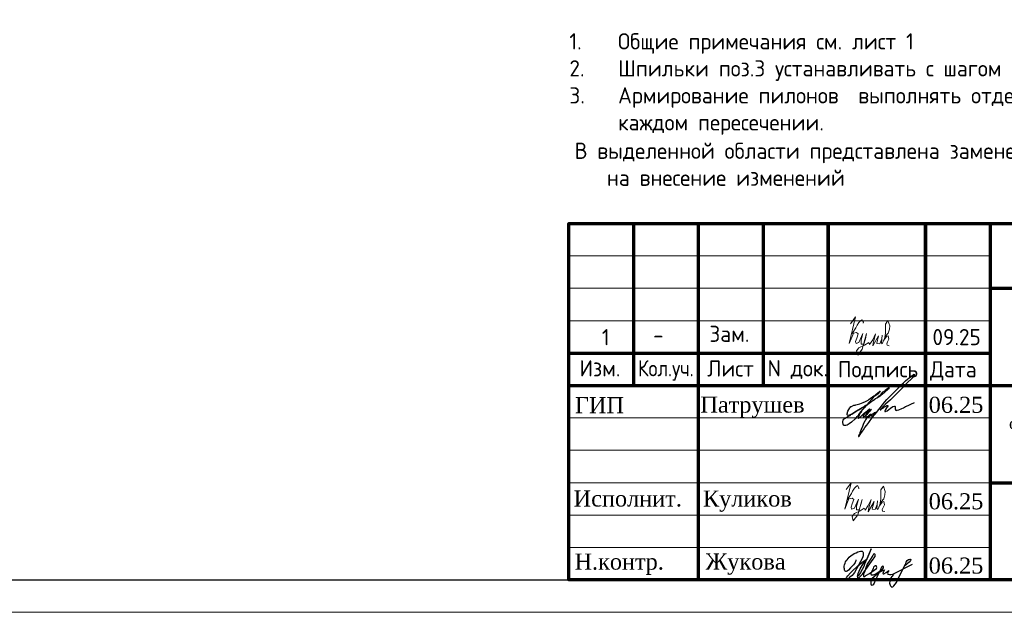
# Model space of a CAD drawing. Header units: millimetres. Extents: x 376598 to 1249954, y -318491 to -22134.
# Tile 360 of 444: x 1042797 to 1057983, y -318491 to -309345. Entities that reach past the tile are written whole.
import ezdxf

# ---------------------------------------------------------------- set-up
doc = ezdxf.new("R2010")
doc.units = ezdxf.units.MM
for name, color, linetype in [('PDF _S_NET_PROFILE_AXIS', 7, 'Continuous'), ('PDF7_Text', 7, 'Continuous'), ('PDF8_Text', 7, 'Continuous'), ('ТОЛСТЫЕ_ОСНОВНЫЕ', 6, 'Continuous')]:
    doc.layers.add(name, color=color, linetype=linetype)
for name, color, linetype, lineweight in [('Выноски', 20, 'Continuous', 20), ('размер', 1, 'Continuous', 25), ('Рамка', 7, 'Continuous', 70), ('Текст', 7, 'Continuous', 25), ('ТОНКИЕ', 7, 'Continuous', 9)]:
    doc.layers.add(name, color=color, linetype=linetype, lineweight=lineweight)
doc.styles.add('GOST-2.304_Type-B', font='GOST_Common.ttf')
doc.styles.add('PDF Times New Roman', font='times.ttf')
doc.styles.add('ГОСТ', font='GOST_Common.ttf')

# ---------------------------------------------------------------- blocks, each defined once
blk = doc.blocks.new('*U56')
at = {"layer": 'ТОЛСТЫЕ_ОСНОВНЫЕ', "color": 6}
blk.add_lwpolyline([(20, 5), (415, 5), (415, 292), (20, 292)], close=True, dxfattribs=at)
at = {"layer": 'ТОНКИЕ'}
blk.add_lwpolyline([(0, 0), (420, 0), (420, 297), (0, 297)], close=True, dxfattribs=at)
blk = doc.blocks.new('11')
at = {"layer": 'Выноски'}
for p, q in [((48016, 66806), (48038, 66823)), ((48038, 66823), (48060, 66786)), ((47885, 66608), (47944, 66700)), ((47944, 66700), (47962, 66737)), ((47962, 66737), (47989, 66781)), ((47989, 66781), (48016, 66806)), ((48060, 66786), (48058, 66769))]:
    blk.add_line(p, q, dxfattribs=at)
blk.add_lwpolyline([(47863, 66761), (47937, 66865), (47843, 66458), (47885, 66564), (47905, 66616), (47954, 66628), (47979, 66606), (47957, 66539), (47937, 66487), (47947, 66458), (47991, 66470), (48051, 66611), (48041, 66569), (48023, 66505), (48023, 66448), (48065, 66448), (48090, 66529), (48110, 66608), (48043, 66369), (47972, 66275), (47954, 66344), (47991, 66389), (48078, 66431), (48142, 66470), (48154, 66441), (48204, 66512), (48246, 66606), (48209, 66455), (48204, 66418), (48295, 66574), (48265, 66463), (48265, 66455), (48312, 66453), (48342, 66529), (48347, 66584), (48337, 66465), (48349, 66453), (48401, 66569), (48443, 66616), (48461, 66678), (48466, 66727), (48436, 66811), (48399, 66754), (48399, 66618), (48389, 66549), (48374, 66507), (48416, 66564), (48441, 66576), (48451, 66524), (48433, 66482), (48419, 66453), (48424, 66428), (48458, 66421)], dxfattribs=at)
blk = doc.blocks.new('яяя')
at = {"lineweight": 30}
for points in [[(345424, 110432), (345425, 110410), (345424, 110397), (345417, 110379), (345406, 110350), (345390, 110319), (345357, 110275), (345310, 110221), (345265, 110176), (345198, 110110), (345161, 110077), (345133, 110066), (345116, 110066), (345102, 110075), (345090, 110091), (345082, 110115), (345074, 110146), (345066, 110182), (345064, 110206), (345067, 110234), (345077, 110278), (345095, 110320), (345114, 110361), (345134, 110395), (345159, 110428), (345195, 110469), (345228, 110506), (345284, 110560), (345331, 110595), (345379, 110625), (345435, 110648), (345486, 110670), (345532, 110686), (345573, 110696), (345605, 110698), (345621, 110695), (345635, 110687), (345648, 110671), (345656, 110649), (345659, 110625), (345659, 110583), (345656, 110553), (345647, 110523), (345635, 110489), (345387, 110033), (345349, 109985), (345311, 109948), (345247, 109889), (345209, 109858), (345192, 109844), (345180, 109837), (345157, 109833), (345150, 109835), (345140, 109842), (345135, 109856), (345138, 109881), (345148, 109892), (345183, 109930), (345267, 110024), (345343, 110105), (345455, 110213), (345617, 110343), (345775, 110456), (345811, 110526), (345838, 110607), (345890, 110740), (345902, 110771), (345698, 110295), (345672, 110226), (345626, 110132), (345572, 110032), (345518, 109953), (345481, 109918), (345497, 110001), (345567, 110147), (345655, 110301), (345760, 110442)], [(345481, 109918), (345476, 109896), (345475, 109874), (345485, 109861), (345506, 109866), (345539, 109891), (345632, 109983), (345968, 110450), (346022, 110527), (346029, 110560), (346027, 110579), (346026, 110590), (346010, 110605), (345993, 110609), (345975, 110601), (345962, 110584), (345954, 110562), (345857, 110421), (345783, 110292), (345741, 110183), (345701, 110079), (345665, 109985), (345660, 109952), (345666, 109929), (345669, 109915), (345682, 109910), (345702, 109914), (345735, 109941), (345846, 110007), (346065, 110160), (346075, 110193), (346070, 110217), (346066, 110236), (346052, 110241), (346030, 110241), (346007, 110228), (345978, 110203), (345960, 110164), (345892, 110010), (345895, 109986), (345904, 109966), (345925, 109964), (345969, 109968), (346045, 110000), (346218, 110114), (346261, 110154), (346280, 110184), (346282, 110210), (346278, 110225), (346263, 110229), (346241, 110222), (346220, 110198), (346162, 110049), (345989, 109904), (345932, 109849), (345906, 109805), (345891, 109739), (345890, 109690), (345899, 109652), (345924, 109647), (345956, 109655), (345980, 109674), (346058, 109838), (346158, 110046), (346261, 110098), (346314, 110120), (346292, 110079), (346269, 110036), (346261, 110008), (346267, 109998), (346293, 109998), (346363, 110039), (346445, 110095), (346421, 110068), (346414, 110040), (346407, 110011), (346416, 109990), (346466, 109972), (346509, 109977), (346574, 109984), (347172, 110293)], [(346586, 109971), (346543, 109917), (346509, 109873), (346489, 109825), (346475, 109767), (346472, 109710), (346478, 109675), (346485, 109641), (346501, 109621), (346517, 109602), (346542, 109589), (346568, 109592), (346605, 109620), (346680, 109731), (346736, 109842), (346865, 110115), (346962, 110290), (346969, 110318), (346979, 110360), (347013, 110403), (347056, 110434), (347091, 110450), (347109, 110450), (347121, 110434), (347115, 110405), (347072, 110355), (347012, 110307), (346924, 110222)]]:
    blk.add_lwpolyline(points, dxfattribs=at)
blk = doc.blocks.new('штамп кж1.1')
at = {"layer": 'PDF _S_NET_PROFILE_AXIS', "lineweight": 30, "elevation": 0}
blk.add_lwpolyline([(409123, -83320), (409140, -83299), (409161, -83282), (409174, -83265), (409208, -83231), (409216, -83227), (409221, -83219), (409229, -83214), (409238, -83206), (409259, -83189), (409276, -83176), (409288, -83172), (409297, -83172), (409297, -83176), (409293, -83185), (409280, -83198), (409191, -83274), (409174, -83282), (409157, -83299), (409106, -83329), (409085, -83341), (409060, -83358), (409055, -83363), (409051, -83363), (409060, -83358), (409072, -83350), (409077, -83350), (409081, -83346), (409077, -83350), (409072, -83354), (409064, -83358), (409047, -83371), (409030, -83380), (409013, -83397), (408971, -83426), (408933, -83460), (408890, -83502), (408878, -83515), (408873, -83524), (408865, -83528), (408857, -83540), (408840, -83562), (408827, -83583), (408818, -83600), (408797, -83625), (408772, -83646), (408717, -83701), (408683, -83727), (408666, -83735), (408653, -83744), (408628, -83752), (408603, -83752), (408594, -83744), (408590, -83731), (408586, -83706), (408586, -83680), (408590, -83667), (408598, -83655), (408611, -83642), (408636, -83629), (408645, -83621), (408662, -83612), (408683, -83600), (408696, -83595), (408708, -83583), (408725, -83574), (408742, -83562), (408785, -83536), (408831, -83507), (408873, -83481), (408912, -83456), (408928, -83443), (408941, -83435), (408954, -83430), (408962, -83422), (408962, -83426), (408954, -83430), (408950, -83435), (408937, -83443), (408920, -83456), (408882, -83477), (408797, -83532), (408755, -83557), (408721, -83574), (408708, -83583), (408696, -83587), (408687, -83591), (408679, -83591), (408666, -83595), (408658, -83591), (408653, -83587), (408653, -83570), (408658, -83557), (408658, -83545), (408662, -83528), (408674, -83502), (408691, -83477), (408700, -83468), (408704, -83460), (408717, -83456), (408751, -83439), (408763, -83439), (408772, -83435), (408785, -83430), (408848, -83418), (408873, -83405), (408895, -83397), (408933, -83380), (408954, -83371), (408975, -83358), (408992, -83346), (409005, -83333), (409039, -83308), (409064, -83295), (409077, -83286), (409094, -83274), (409127, -83244), (409144, -83231), (409153, -83223), (409157, -83223), (409149, -83240), (409123, -83265), (409111, -83274), (409077, -83299), (409064, -83308), (409051, -83320), (409026, -83350), (409013, -83363), (409009, -83371), (408992, -83392), (408979, -83401), (408967, -83418), (408962, -83422), (408962, -83426), (408958, -83430), (408950, -83435), (408937, -83447), (408916, -83473), (408903, -83485), (408890, -83502), (408882, -83515), (408873, -83524), (408869, -83528), (408873, -83524), (408878, -83524), (408873, -83528), (408865, -83549), (408857, -83553), (408852, -83562), (408848, -83566), (408823, -83617), (408823, -83629), (408818, -83638), (408823, -83642), (408827, -83642), (408840, -83629), (408852, -83621), (408907, -83566), (408941, -83540), (408954, -83528), (408967, -83524), (408971, -83515), (408984, -83502), (408988, -83494), (408996, -83494), (408996, -83498), (408979, -83515), (408962, -83536), (408937, -83557), (408924, -83566), (408912, -83579), (408907, -83579), (408899, -83583), (408895, -83591), (408895, -83612), (408899, -83617), (408907, -83617), (408920, -83608), (408937, -83591), (408945, -83579), (408954, -83570), (408979, -83540), (408996, -83524), (409005, -83511), (409017, -83507), (409022, -83502), (409026, -83502), (409013, -83515), (409005, -83528), (408992, -83536), (408971, -83562), (408954, -83583), (408945, -83591), (408941, -83600), (408937, -83612), (408937, -83625), (408941, -83629), (408954, -83634), (408958, -83629), (408967, -83612), (408979, -83600), (409000, -83583), (409009, -83574), (409022, -83574), (409026, -83583), (409026, -83608), (409030, -83608), (409039, -83604), (409051, -83595), (409077, -83570), (409085, -83557), (409089, -83553), (409089, -83549), (409085, -83549), (409081, -83553), (409072, -83557), (409047, -83574), (409017, -83595), (408979, -83621), (408971, -83625), (408958, -83629), (408950, -83638), (408933, -83663), (408924, -83684), (408903, -83722), (408886, -83765), (408865, -83811), (408848, -83862), (408840, -83883), (408827, -83909), (408827, -83921), (408831, -83921), (408835, -83917), (408840, -83909), (408848, -83896), (408852, -83888), (408861, -83875), (408886, -83841), (408903, -83816), (408924, -83782), (408954, -83748), (408984, -83706), (409043, -83625), (409077, -83583), (409106, -83545), (409132, -83511), (409157, -83481), (409174, -83456), (409195, -83430), (409229, -83388), (409263, -83350), (409305, -83308), (409394, -83214), (409441, -83172), (409479, -83130), (409517, -83092), (409551, -83062), (409580, -83037), (409606, -83016), (409627, -82999), (409644, -82986), (409657, -82977), (409665, -82969), (409674, -82969), (409674, -82965), (409682, -82960), (409682, -82982), (409674, -82994), (409665, -83003), (409661, -83011), (409563, -83109), (409538, -83138), (409504, -83168), (409318, -83354), (409242, -83422), (409187, -83477), (409178, -83490), (409170, -83498), (409161, -83502), (409157, -83507), (409157, -83511), (409161, -83511), (409170, -83507), (409182, -83494), (409212, -83477), (409225, -83464), (409238, -83460), (409246, -83452), (409263, -83443), (409276, -83443), (409276, -83452), (409267, -83468), (409259, -83481), (409242, -83502), (409238, -83515), (409233, -83524), (409229, -83528), (409229, -83532), (409238, -83540), (409242, -83536), (409246, -83536), (409254, -83532), (409267, -83524), (409318, -83485), (409356, -83460), (409381, -83452), (409386, -83452), (409390, -83456), (409390, -83494), (409394, -83507), (409398, -83515), (409407, -83519), (409415, -83515), (409424, -83515), (409449, -83507), (409492, -83490), (409521, -83477), (409551, -83460), (409593, -83443), (409635, -83422), (409690, -83397)], dxfattribs=at)
at = {"layer": 'Рамка', "color": 7}
for p, q in [((405358, -83134), (405358, -80634)), ((407358, -83134), (407358, -80634)), ((410858, -81634), (422858, -81634)), ((404358, -82634), (410858, -82634)), ((404358, -83134), (422858, -83134)), ((410858, -84634), (422858, -84634))]:
    blk.add_line(p, q, dxfattribs=at)
at = {"layer": 'Рамка'}
for p, q in [((406358, -86134), (406358, -80634)), ((408358, -86134), (408358, -80634)), ((408358, -80634), (408358, -86134)), ((409858, -80634), (409858, -86134)), ((409858, -86134), (409858, -80634)), ((410858, -80634), (410858, -86134))]:
    blk.add_line(p, q, dxfattribs=at)
at = {"layer": 'Рамка', "color": 7, "lineweight": 15}
for p, q in [((404358, -81134), (410858, -81134)), ((404358, -81634), (410858, -81634)), ((404358, -82134), (410858, -82134)), ((404358, -83634), (410858, -83634)), ((404358, -84134), (410858, -84134)), ((404358, -84634), (410858, -84634)), ((404358, -85134), (410858, -85134)), ((404358, -85634), (410858, -85634))]:
    blk.add_line(p, q, dxfattribs=at)
at = {"layer": 'Рамка'}
blk.add_lwpolyline([(422858, -86134), (404358, -86134), (404358, -80634), (422858, -80634)], close=True, dxfattribs=at)
at = {"color": 2, "lineweight": 60, "xscale": 0.5, "yscale": 0.5, "zscale": 0.5}
blk.add_blockref('яяя', (236070, -141038), dxfattribs=at)
at = {"layer": 'Выноски', "color": 0}
blk.add_blockref('11', (360773, -151499), dxfattribs=at)
at = {"layer": 'PDF7_Text', "char_height": 248, "attachment_point": 7, "style": 'PDF Times New Roman'}
for s, insert in [('Патрушев', (406387, -83634)), ('06.25', (409908, -83561)), ('06.25', (409908, -85050)), ('Жукова', (406466, -86056)), ('06.25', (409908, -86042))]:
    blk.add_mtext(s, dxfattribs=dict(at, insert=insert))
at = {"layer": 'PDF7_Text', "insert": (410912, -84467), "char_height": 180, "width": 6881.02, "attachment_point": 7, "style": 'PDF Times New Roman'}
blk.add_mtext('\\pxqc;Жилой дом со встроенными помещениями общественно-делового и коммерческого назначения на первом этаже здания и встроенно-пристроенным поликлиническим учреждением (поз. 2.2-2.3)', dxfattribs=at)
at = {"layer": 'PDF7_Text', "insert": (406426, -85084), "char_height": 247.95, "attachment_point": 7, "style": 'PDF Times New Roman'}
blk.add_mtext_dynamic_manual_height_columns('{\\C256;Куликов}', width=2000, gutter_width=1250, heights=[0], dxfattribs=at)
at = {"layer": 'PDF8_Text', "char_height": 248, "attachment_point": 7, "style": 'PDF Times New Roman'}
for s, insert in [('ГИП', (404451, -83561)), ('Исполнит.', (404432, -85007)), ('Н.контр.', (404445, -86056))]:
    blk.add_mtext(s, dxfattribs=dict(at, insert=insert))
at = {"layer": 'Текст', "color": 7, "style": 'ГОСТ'}
for s, p in [('Изм.', (404522, -82993)), ('Лист', (406493, -82996)), ('N док.', (407423, -82993)), ('Подпись', (408507, -83008)), ('Дата', (409929, -83008))]:
    blk.add_text(s, height=250, dxfattribs=at).set_placement(p)
at = {"layer": 'Текст', "color": 7, "style": 'ГОСТ', "width": 0.9}
blk.add_text('Кол.уч.', height=250, dxfattribs=at).set_placement((405423, -82992))

msp = doc.modelspace()

# ---------------------------------------------------------------- block references
at = {"xscale": 100, "yscale": 100, "zscale": 100}
msp.add_blockref('*U56', (1028266.7, -318491.4), dxfattribs=at)
at = {"layer": 'Выноски'}
msp.add_blockref('11', (1007749.4, -380798.7), dxfattribs=at)
at = {"layer": 'размер'}
msp.add_blockref('штамп кж1.1', (646908.4, -231857.1), dxfattribs=at)

# ---------------------------------------------------------------- texts
at = {"ltscale": 100, "insert": (1051275.1, -309554.5), "char_height": 250, "width": 17398.124, "attachment_point": 1, "style": 'GOST-2.304_Type-B'}
msp.add_mtext('\\pxi-3,l3,t3,20;1.^IОбщие примечания см. лист 1\\P2.^IШпильки поз.3 устанавливать с шагом 400 по вертикали и с шагом  400 по горизонтали.\\P3.^IАрмирование пилонов  выполнять отдельными стержнями. Арматуру вязать вязальной проволокой в каждом пересечении.', dxfattribs=at)
at = {"layer": 'Выноски', "color": 240, "true_color": 0xed1f24, "insert": (1051353.9, -311243.1, -3100), "char_height": 250, "width": 18219.66, "attachment_point": 1, "style": 'ГОСТ'}
msp.add_mtext('\\pxi-2,l2,sm1;В выделенной области представлена замененная ( актуальная) версия. Содержание изменения см. в листе разрешения на внесение изменений', dxfattribs=at)
at = {"layer": 'Текст', "color": 7, "style": 'GOST-2.304_Type-B'}
for s, p in [('Зам.', (1053434.3, -314318.3)), ('09.25', (1056873.9, -314368.7)), ('-', (1052565.4, -314334.8))]:
    msp.add_text(s, height=250, dxfattribs=at).set_placement(p)
at = {"layer": 'Текст', "color": 7, "insert": (1051775.4, -313703.2), "char_height": 250, "attachment_point": 1, "style": 'ГОСТ'}
msp.add_mtext_dynamic_manual_height_columns('\\pxsm1,qc;\\P\\ps*,q*;1', width=7000, gutter_width=12.5, heights=[1500], dxfattribs=at)

doc.saveas('drawing.dxf')
